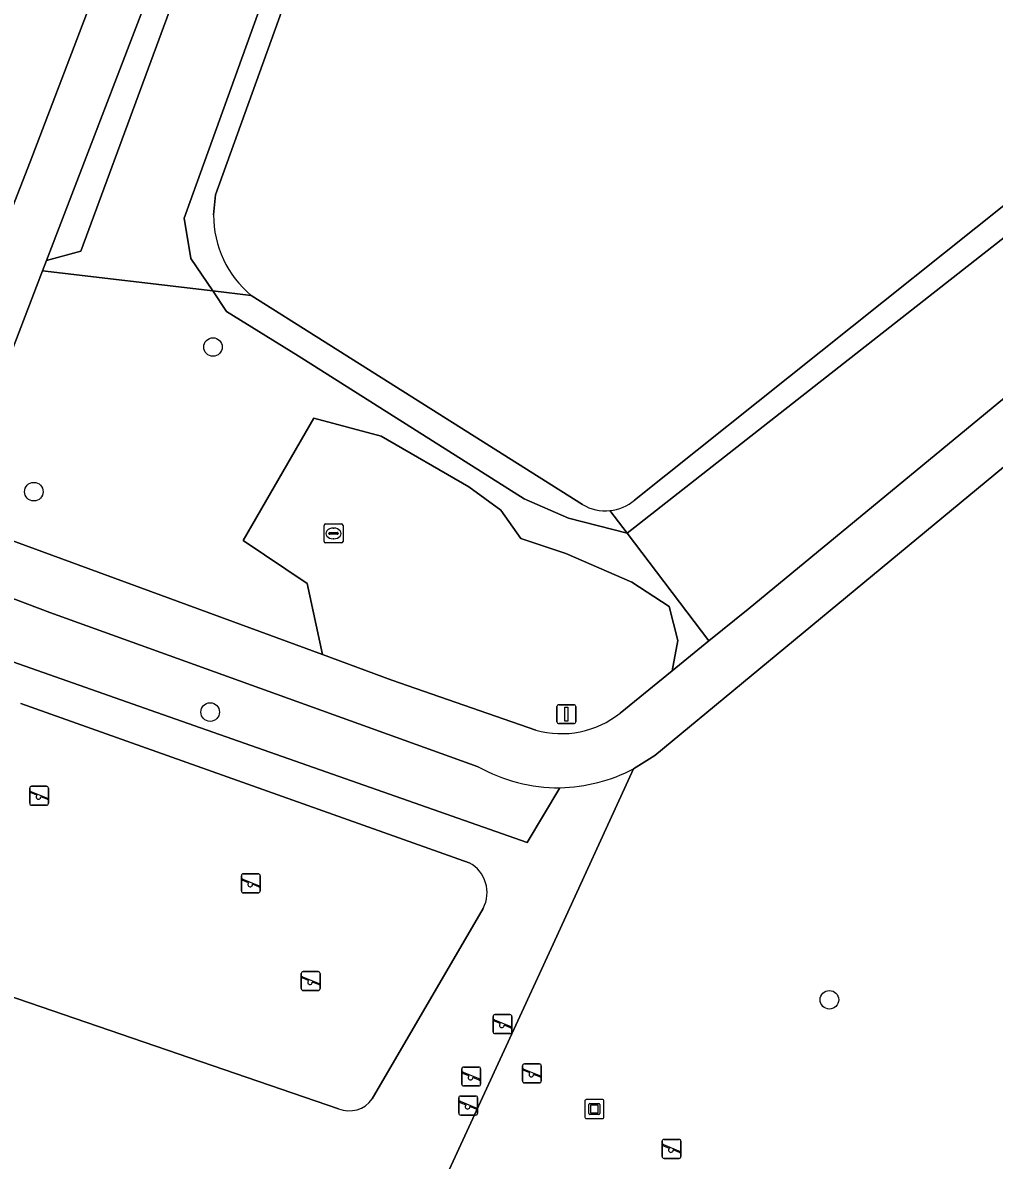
# Model space of a CAD drawing. Extents: x 162803 to 163818, y 381639 to 382475.
# Drawn here: x 163117.3 to 163168.5, y 381837.9 to 381897.8 of the extents above; entities that cross this region are included whole.
import ezdxf

# ---------------------------------------------------------------- set-up
doc = ezdxf.new("R2010")
doc.units = 0
for name, color, linetype in [('IMGEO_Boom', 7, 'Continuous'), ('IMGEO_Groenvoorziening', 7, 'Continuous'), ('IMGEO_Haag', 7, 'Continuous'), ('IMGEO_Kunstobject', 7, 'Continuous'), ('IMGEO_Lichtmast', 7, 'Continuous'), ('IMGEO_Meer_plas_ven_vijver', 7, 'Continuous'), ('IMGEO_Oever', 7, 'Continuous'), ('IMGEO_Rioolput', 7, 'Continuous'), ('IMGEO_Speelvoorziening', 7, 'Continuous'), ('IMGEO_Terreindeel_gesloten', 7, 'Continuous'), ('IMGEO_Voetpad_gesloten', 7, 'Continuous'), ('IMGEO_Voetpad_open', 7, 'Continuous')]:
    doc.layers.add(name, color=color, linetype=linetype)

msp = doc.modelspace()

# ---------------------------------------------------------------- linework, layer by layer
at = {"layer": 'IMGEO_Boom'}
for centre in [(163127.28, 381880.748), (163117.842, 381873.129), (163127.133, 381861.521), (163159.764, 381846.368)]:
    msp.add_circle(centre, 0.489, dxfattribs=at)
at = {"layer": 'IMGEO_Groenvoorziening'}
for points in [[(163114.975, 381943.024), (163089.592, 381901.666), (163087.523, 381898.23), (163086.13, 381895.957), (163079.099, 381884.487), (163082.234, 381883.288), (163093.032, 381879.159), (163093.046, 381879.154), (163099.204, 381891.124), (163115.517, 381885.092), (163117.64, 381890.509), (163137.039, 381941.324)], [(163187.076, 381889.394), (163174.933, 381879.363), (163150.559, 381859.228), (163149.449, 381858.533), (163145.2, 381849.303), (163139.723, 381837.404), (163122.194, 381799.325), (163146.159, 381785.538), (163165.579, 381774.251), (163221.717, 381741.438)], [(163132.588, 381877.001), (163136.14, 381876.061), (163140.771, 381873.38), (163142.442, 381872.161), (163143.504, 381870.664), (163145.872, 381869.881), (163149.354, 381868.366), (163151.321, 381867.078), (163151.774, 381865.284), (163151.477, 381863.698), (163153.409, 381865.266), (163149.098, 381870.949), (163146.021, 381871.742), (163143.683, 381872.753), (163131.762, 381880.287), (163127.999, 381882.628), (163127.268, 381883.708), (163118.3, 381884.764), (163113.91, 381873.333)], [(163115.474, 381870.99), (163133.045, 381864.551), (163132.24, 381868.296), (163128.863, 381870.56), (163132.588, 381877.001)], [(163142.442, 381872.161), (163140.771, 381873.38), (163136.14, 381876.061), (163132.588, 381877.001), (163128.863, 381870.56), (163132.24, 381868.296), (163133.045, 381864.551), (163136.709, 381863.208), (163144.292, 381860.573)], [(163148.734, 381861.472), (163151.477, 381863.698), (163151.774, 381865.284), (163151.321, 381867.078), (163149.354, 381868.366), (163145.872, 381869.881), (163143.504, 381870.664), (163142.442, 381872.161)], [(163118.679, 381866.767), (163114.025, 381868.524)], [(163141.25, 381858.643), (163118.679, 381866.767)], [(163114.215, 381865.042), (163124.317, 381861.497), (163143.835, 381854.647), (163145.563, 381857.532)]]:
    msp.add_lwpolyline(points, dxfattribs=at)
for points in [[(163118.505, 381885.299), (163120.318, 381885.794), (163125.514, 381899.898), (163140.373, 381938.66), (163139.164, 381939.097)], [(163143.885, 381937.393), (163140.373, 381938.66), (163125.514, 381899.898), (163120.318, 381885.794), (163118.505, 381885.299), (163118.3, 381884.764), (163127.268, 381883.708), (163126.114, 381885.413), (163125.757, 381887.533), (163126.235, 381888.858), (163139.794, 381926.44)], [(163174.885, 381882.942), (163170.12, 381887.407), (163149.098, 381870.949), (163153.409, 381865.266), (163155.476, 381866.944)]]:
    msp.add_lwpolyline(points, close=True, dxfattribs=at)
for centre, radius, start, end in [((163145.642, 381865.325), 4.94, 254.13671, 308.74597), ((163145.546, 381866.393), 8.861, 241.00034, 270.1097)]:
    msp.add_arc(centre, radius, start, end, dxfattribs=at)
at = {"layer": 'IMGEO_Haag'}
for points in [[(163118.679, 381866.767), (163114.025, 381868.524)], [(163141.25, 381858.643), (163118.679, 381866.767)], [(163114.215, 381865.042), (163124.317, 381861.497), (163143.835, 381854.647), (163145.563, 381857.532)]]:
    msp.add_lwpolyline(points, dxfattribs=at)
msp.add_arc((163145.546, 381866.393), 8.861, 241.00034, 270.1097, dxfattribs=at)
at = {"layer": 'IMGEO_Kunstobject'}
for p, q in [((163146.879, 381841.027), (163146.879, 381840.186)), ((163146.879, 381841.027), (163146.879, 381840.186)), ((163147.795, 381841.111), (163146.954, 381841.111)), ((163147.795, 381841.111), (163146.954, 381841.111)), ((163147.093, 381840.375), (163147.093, 381840.849)), ((163147.143, 381840.899), (163147.617, 381840.899)), ((163147.173, 381840.799), (163147.173, 381840.425)), ((163147.567, 381840.819), (163147.193, 381840.819)), ((163147.587, 381840.425), (163147.587, 381840.799)), ((163147.667, 381840.849), (163147.667, 381840.375)), ((163147.879, 381840.195), (163147.879, 381841.036)), ((163147.879, 381840.195), (163147.879, 381841.036)), ((163147.617, 381840.325), (163147.143, 381840.325)), ((163147.193, 381840.405), (163147.567, 381840.405)), ((163146.963, 381840.111), (163147.804, 381840.111)), ((163146.963, 381840.111), (163147.804, 381840.111))]:
    msp.add_line(p, q, dxfattribs=at)
for centre, radius, start, end in [((163146.957, 381841.033), 0.0779, 92.4484, 184.28452), ((163146.957, 381841.033), 0.0779, 92.4484, 184.28452), ((163147.143, 381840.849), 0.05, 90, 180), ((163147.193, 381840.799), 0.02, 90, 180), ((163147.567, 381840.799), 0.02, 360, 90), ((163147.617, 381840.849), 0.05, 360, 90), ((163147.801, 381841.033), 0.0779, 2.4484, 94.28452), ((163147.801, 381841.033), 0.0779, 2.4484, 94.28452), ((163146.957, 381840.189), 0.0779, 182.4484, 274.28452), ((163146.957, 381840.189), 0.0779, 182.4484, 274.28452), ((163147.143, 381840.375), 0.05, 180, 270), ((163147.193, 381840.425), 0.02, 180, 270), ((163147.567, 381840.425), 0.02, 270, 0), ((163147.617, 381840.375), 0.05, 270, 0), ((163147.801, 381840.189), 0.0779, 272.4484, 4.28452), ((163147.801, 381840.189), 0.0779, 272.4484, 4.28452)]:
    msp.add_arc(centre, radius, start, end, dxfattribs=at)
at = {"layer": 'IMGEO_Lichtmast'}
for p, q in [((163145.403, 381861.011), (163145.403, 381861.811)), ((163145.403, 381861.811), (163145.403, 381861.011)), ((163145.503, 381861.911), (163146.293, 381861.911)), ((163146.293, 381861.911), (163145.503, 381861.911)), ((163146.393, 381861.811), (163146.393, 381861.011)), ((163146.393, 381861.011), (163146.393, 381861.811)), ((163146.293, 381860.911), (163145.503, 381860.911)), ((163145.503, 381860.911), (163146.293, 381860.911))]:
    msp.add_line(p, q, dxfattribs=at)
msp.add_lwpolyline([(163145.823, 381861.786), (163145.973, 381861.786), (163145.973, 381861.036), (163145.823, 381861.036), (163145.823, 381861.786)], dxfattribs=at)
for centre, start, end in [((163145.503, 381861.811), 90, 180), ((163145.503, 381861.811), 90, 180), ((163146.293, 381861.811), 0, 90), ((163146.293, 381861.811), 360, 90), ((163145.503, 381861.011), 180, 270), ((163145.503, 381861.011), 180, 270), ((163146.293, 381861.011), 270, 0), ((163146.293, 381861.011), 270, 0)]:
    msp.add_arc(centre, 0.1, start, end, dxfattribs=at)
at = {"layer": 'IMGEO_Meer_plas_ven_vijver'}
for points in [[(163177.081, 381945.727), (163150.697, 381946.553), (163149.353, 381946.35), (163149.1, 381946.375), (163148.45, 381945.664), (163148.174, 381945.714), (163148.095, 381945.71), (163147.714, 381945.069), (163144.825, 381937.054), (163143.549, 381933.513), (163127.421, 381888.768), (163127.312, 381887.704)], [(163149.494, 381872.69), (163169.124, 381888.341), (163177.111, 381894.71), (163168.991, 381907.081), (163176.456, 381914.337), (163198.552, 381899.697), (163274.042, 381846.915)], [(163129.295, 381883.469), (163146.754, 381872.449)]]:
    msp.add_lwpolyline(points, dxfattribs=at)
for centre, radius, start, end in [((163132.769, 381887.677), 5.457, 179.71935, 230.46248), ((163147.956, 381874.489), 2.367, 275.88125, 310.51593), ((163147.957, 381874.502), 2.379, 239.63602, 275.84431)]:
    msp.add_arc(centre, radius, start, end, dxfattribs=at)
at = {"layer": 'IMGEO_Oever'}
for points in [[(163143.549, 381933.513), (163144.825, 381937.054), (163143.885, 381937.393), (163139.794, 381926.44), (163126.235, 381888.858), (163125.757, 381887.533), (163126.114, 381885.413), (163127.268, 381883.708), (163129.295, 381883.469)], [(163127.312, 381887.704), (163127.421, 381888.768), (163143.549, 381933.513)], [(163170.12, 381887.407), (163169.124, 381888.341), (163149.494, 381872.69)], [(163148.199, 381872.135), (163149.098, 381870.949), (163170.12, 381887.407)], [(163129.295, 381883.469), (163127.268, 381883.708), (163127.999, 381882.628), (163131.762, 381880.287), (163143.683, 381872.753), (163146.021, 381871.742), (163149.098, 381870.949), (163148.199, 381872.135)], [(163146.754, 381872.449), (163129.295, 381883.469)]]:
    msp.add_lwpolyline(points, dxfattribs=at)
for centre, radius, start, end in [((163132.769, 381887.677), 5.457, 179.71935, 230.46248), ((163147.956, 381874.489), 2.367, 275.88125, 310.51593), ((163147.957, 381874.502), 2.379, 239.63602, 275.84431)]:
    msp.add_arc(centre, radius, start, end, dxfattribs=at)
at = {"layer": 'IMGEO_Rioolput'}
for p, q in [((163133.132, 381870.504), (163133.132, 381871.356)), ((163133.207, 381871.43), (163134.059, 381871.43)), ((163134.133, 381871.356), (163134.133, 381870.504)), ((163133.391, 381870.924), (163133.391, 381870.936)), ((163133.829, 381870.887), (163133.431, 381870.887)), ((163133.434, 381870.973), (163133.832, 381870.973)), ((163133.62, 381871.21), (163133.645, 381871.21)), ((163133.875, 381870.936), (163133.875, 381870.924)), ((163134.059, 381870.43), (163133.207, 381870.43)), ((163133.643, 381870.65), (163133.618, 381870.65))]:
    msp.add_line(p, q, dxfattribs=at)
for points in [[(163133.132, 381870.504), (163133.132, 381871.356)], [(163133.207, 381871.43), (163134.059, 381871.43)], [(163134.133, 381871.356), (163134.133, 381870.504)], [(163134.059, 381870.43), (163133.207, 381870.43)]]:
    msp.add_lwpolyline(points, dxfattribs=at)
for centre, radius, start, end in [((163133.209, 381871.354), 0.0765, 91.55205, 178.44795), ((163133.209, 381871.354), 0.0765, 91.55205, 178.44795), ((163134.057, 381871.354), 0.0765, 1.55205, 88.44795), ((163134.057, 381871.354), 0.0765, 1.55205, 88.44795), ((163133.431, 381870.933), 0.0403, 85.87752, 175.75265), ((163133.428, 381870.923), 0.0366, 178.93798, 274.71019), ((163133.832, 381870.93), 0.043, 264.86636, 352.45326), ((163133.836, 381870.935), 0.0386, 1.73085, 96.63898), ((163133.209, 381870.506), 0.0765, 181.55205, 268.44795), ((163133.209, 381870.506), 0.0765, 181.55205, 268.44795), ((163134.057, 381870.506), 0.0765, 271.55205, 358.44795), ((163134.057, 381870.506), 0.0765, 271.55205, 358.44795)]:
    msp.add_arc(centre, radius, start, end, dxfattribs=at)
for centre, major_axis, ratio, start_param, end_param in [((163133.619, 381870.93), (-0.387, 0.002), 0.722429, 4.712389, 7.853982), ((163133.644, 381870.93), (-0.39, 0.002), 0.717154, 1.570796, 4.712389)]:
    msp.add_ellipse(centre, major_axis=major_axis, ratio=ratio, start_param=start_param, end_param=end_param, dxfattribs=at)
at = {"layer": 'IMGEO_Speelvoorziening'}
for p, q in [((163117.722, 381857.615), (163118.512, 381857.615)), ((163118.512, 381857.615), (163117.722, 381857.615)), ((163117.622, 381856.715), (163117.622, 381857.515)), ((163117.622, 381857.515), (163117.622, 381856.715)), ((163118.005, 381857.143), (163117.666, 381857.28)), ((163117.691, 381857.34), (163118.567, 381856.987)), ((163118.543, 381856.927), (163118.203, 381857.064)), ((163118.612, 381857.515), (163118.612, 381856.715)), ((163118.612, 381856.715), (163118.612, 381857.515)), ((163118.512, 381856.615), (163117.722, 381856.615)), ((163117.722, 381856.615), (163118.512, 381856.615)), ((163128.777, 381852.101), (163128.777, 381852.901)), ((163128.777, 381852.901), (163128.777, 381852.101)), ((163128.877, 381853.001), (163129.667, 381853.001)), ((163129.667, 381853.001), (163128.877, 381853.001)), ((163129.767, 381852.901), (163129.767, 381852.101)), ((163129.767, 381852.101), (163129.767, 381852.901)), ((163129.16, 381852.529), (163128.821, 381852.666)), ((163128.846, 381852.726), (163129.722, 381852.373)), ((163129.698, 381852.313), (163129.358, 381852.45)), ((163129.667, 381852.001), (163128.877, 381852.001)), ((163128.877, 381852.001), (163129.667, 381852.001)), ((163131.931, 381846.954), (163131.931, 381847.754)), ((163131.931, 381847.754), (163131.931, 381846.954)), ((163132.314, 381847.382), (163131.975, 381847.519)), ((163132, 381847.579), (163132.876, 381847.226)), ((163132.031, 381847.854), (163132.821, 381847.854)), ((163132.821, 381847.854), (163132.031, 381847.854)), ((163132.921, 381847.754), (163132.921, 381846.954)), ((163132.921, 381846.954), (163132.921, 381847.754)), ((163132.821, 381846.854), (163132.031, 381846.854)), ((163132.031, 381846.854), (163132.821, 381846.854)), ((163132.852, 381847.166), (163132.512, 381847.303)), ((163142.14, 381845.585), (163142.93, 381845.585)), ((163142.93, 381845.585), (163142.14, 381845.585)), ((163142.04, 381844.685), (163142.04, 381845.485)), ((163142.04, 381845.485), (163142.04, 381844.685)), ((163142.423, 381845.113), (163142.084, 381845.25)), ((163142.109, 381845.31), (163142.985, 381844.957)), ((163142.961, 381844.897), (163142.621, 381845.034)), ((163143.03, 381845.485), (163143.03, 381844.685)), ((163143.03, 381844.685), (163143.03, 381845.485)), ((163142.93, 381844.585), (163142.14, 381844.585)), ((163142.14, 381844.585), (163142.93, 381844.585)), ((163140.393, 381841.927), (163140.393, 381842.727)), ((163140.393, 381842.727), (163140.393, 381841.927)), ((163140.493, 381842.827), (163141.283, 381842.827)), ((163141.283, 381842.827), (163140.493, 381842.827)), ((163141.383, 381842.727), (163141.383, 381841.927)), ((163141.383, 381841.927), (163141.383, 381842.727)), ((163143.591, 381842.091), (163143.591, 381842.891)), ((163143.591, 381842.891), (163143.591, 381842.091)), ((163143.974, 381842.519), (163143.635, 381842.656)), ((163143.66, 381842.716), (163144.536, 381842.363)), ((163143.691, 381842.991), (163144.481, 381842.991)), ((163144.481, 381842.991), (163143.691, 381842.991)), ((163144.581, 381842.891), (163144.581, 381842.091)), ((163144.581, 381842.091), (163144.581, 381842.891)), ((163140.776, 381842.355), (163140.437, 381842.492)), ((163140.462, 381842.552), (163141.338, 381842.199)), ((163141.314, 381842.139), (163140.974, 381842.276)), ((163144.481, 381841.991), (163143.691, 381841.991)), ((163143.691, 381841.991), (163144.481, 381841.991)), ((163144.512, 381842.303), (163144.172, 381842.44)), ((163141.283, 381841.827), (163140.493, 381841.827)), ((163140.493, 381841.827), (163141.283, 381841.827)), ((163140.233, 381840.395), (163140.233, 381841.195)), ((163140.233, 381841.195), (163140.233, 381840.395)), ((163140.616, 381840.823), (163140.277, 381840.96)), ((163140.302, 381841.02), (163141.178, 381840.667)), ((163140.333, 381841.295), (163141.123, 381841.295)), ((163141.123, 381841.295), (163140.333, 381841.295)), ((163141.223, 381841.195), (163141.223, 381840.395)), ((163141.223, 381840.395), (163141.223, 381841.195)), ((163141.123, 381840.295), (163140.333, 381840.295)), ((163140.333, 381840.295), (163141.123, 381840.295)), ((163141.154, 381840.607), (163140.814, 381840.744)), ((163151.048, 381839.012), (163151.838, 381839.012)), ((163151.838, 381839.012), (163151.048, 381839.012)), ((163150.948, 381838.112), (163150.948, 381838.912)), ((163150.948, 381838.912), (163150.948, 381838.112)), ((163151.331, 381838.54), (163150.992, 381838.677)), ((163151.017, 381838.737), (163151.893, 381838.384)), ((163151.869, 381838.324), (163151.529, 381838.461)), ((163151.938, 381838.912), (163151.938, 381838.112)), ((163151.938, 381838.112), (163151.938, 381838.912)), ((163151.838, 381838.012), (163151.048, 381838.012)), ((163151.048, 381838.012), (163151.838, 381838.012))]:
    msp.add_line(p, q, dxfattribs=at)
for centre, radius, start, end in [((163117.722, 381857.515), 0.1, 90, 180), ((163117.722, 381857.515), 0.1, 90, 180), ((163118.512, 381857.515), 0.1, 0, 90), ((163118.512, 381857.515), 0.1, 360, 90), ((163117.679, 381857.31), 0.0327, 68.07798, 248.07798), ((163118.084, 381857.053), 0.12, 130.99278, 5.16318), ((163118.555, 381856.957), 0.0327, 248.07798, 68.07798), ((163117.722, 381856.715), 0.1, 180, 270), ((163117.722, 381856.715), 0.1, 180, 270), ((163118.512, 381856.715), 0.1, 270, 0), ((163118.512, 381856.715), 0.1, 270, 0), ((163128.877, 381852.901), 0.1, 90, 180), ((163128.877, 381852.901), 0.1, 90, 180), ((163129.667, 381852.901), 0.1, 0, 90), ((163129.667, 381852.901), 0.1, 360, 90), ((163128.834, 381852.696), 0.0327, 68.07798, 248.07798), ((163129.239, 381852.439), 0.12, 130.99278, 5.16318), ((163129.71, 381852.343), 0.0327, 248.07798, 68.07798), ((163128.877, 381852.101), 0.1, 180, 270), ((163128.877, 381852.101), 0.1, 180, 270), ((163129.667, 381852.101), 0.1, 270, 0), ((163129.667, 381852.101), 0.1, 270, 0), ((163132.031, 381847.754), 0.1, 90, 180), ((163132.031, 381847.754), 0.1, 90, 180), ((163131.988, 381847.549), 0.0327, 68.07798, 248.07798), ((163132.393, 381847.292), 0.12, 130.99278, 5.16318), ((163132.821, 381847.754), 0.1, 0, 90), ((163132.821, 381847.754), 0.1, 360, 90), ((163132.031, 381846.954), 0.1, 180, 270), ((163132.031, 381846.954), 0.1, 180, 270), ((163132.821, 381846.954), 0.1, 270, 0), ((163132.821, 381846.954), 0.1, 270, 0), ((163132.864, 381847.196), 0.0327, 248.07798, 68.07798), ((163142.14, 381845.485), 0.1, 90, 180), ((163142.14, 381845.485), 0.1, 90, 180), ((163142.93, 381845.485), 0.1, 0, 90), ((163142.93, 381845.485), 0.1, 360, 90), ((163142.097, 381845.28), 0.0327, 68.07798, 248.07798), ((163142.502, 381845.023), 0.12, 130.99278, 5.16318), ((163142.14, 381844.685), 0.1, 180, 270), ((163142.14, 381844.685), 0.1, 180, 270), ((163142.93, 381844.685), 0.1, 270, 0), ((163142.93, 381844.685), 0.1, 270, 0), ((163142.973, 381844.927), 0.0327, 248.07798, 68.07798), ((163140.493, 381842.727), 0.1, 90, 180), ((163140.493, 381842.727), 0.1, 90, 180), ((163141.283, 381842.727), 0.1, 0, 90), ((163141.283, 381842.727), 0.1, 360, 90), ((163143.691, 381842.891), 0.1, 90, 180), ((163143.691, 381842.891), 0.1, 90, 180), ((163143.648, 381842.686), 0.0327, 68.07798, 248.07798), ((163144.481, 381842.891), 0.1, 0, 90), ((163144.481, 381842.891), 0.1, 360, 90), ((163140.45, 381842.522), 0.0327, 68.07798, 248.07798), ((163140.855, 381842.265), 0.12, 130.99278, 5.16318), ((163141.326, 381842.169), 0.0327, 248.07798, 68.07798), ((163143.691, 381842.091), 0.1, 180, 270), ((163143.691, 381842.091), 0.1, 180, 270), ((163144.053, 381842.429), 0.12, 130.99278, 5.16318), ((163144.481, 381842.091), 0.1, 270, 0), ((163144.481, 381842.091), 0.1, 270, 0), ((163144.524, 381842.333), 0.0327, 248.07798, 68.07798), ((163140.493, 381841.927), 0.1, 180, 270), ((163140.493, 381841.927), 0.1, 180, 270), ((163141.283, 381841.927), 0.1, 270, 0), ((163141.283, 381841.927), 0.1, 270, 0), ((163140.333, 381841.195), 0.1, 90, 180), ((163140.333, 381841.195), 0.1, 90, 180), ((163140.29, 381840.99), 0.0327, 68.07798, 248.07798), ((163140.695, 381840.733), 0.12, 130.99278, 5.16318), ((163141.123, 381841.195), 0.1, 0, 90), ((163141.123, 381841.195), 0.1, 360, 90), ((163140.333, 381840.395), 0.1, 180, 270), ((163140.333, 381840.395), 0.1, 180, 270), ((163141.123, 381840.395), 0.1, 270, 0), ((163141.123, 381840.395), 0.1, 270, 0), ((163141.166, 381840.637), 0.0327, 248.07798, 68.07798), ((163151.048, 381838.912), 0.1, 90, 180), ((163151.048, 381838.912), 0.1, 90, 180), ((163151.838, 381838.912), 0.1, 0, 90), ((163151.838, 381838.912), 0.1, 360, 90), ((163151.005, 381838.707), 0.0327, 68.07798, 248.07798), ((163151.41, 381838.45), 0.12, 130.99278, 5.16318), ((163151.881, 381838.354), 0.0327, 248.07798, 68.07798), ((163151.048, 381838.112), 0.1, 180, 270), ((163151.048, 381838.112), 0.1, 180, 270), ((163151.838, 381838.112), 0.1, 270, 0), ((163151.838, 381838.112), 0.1, 270, 0)]:
    msp.add_arc(centre, radius, start, end, dxfattribs=at)
at = {"layer": 'IMGEO_Terreindeel_gesloten'}
for points in [[(163140.787, 381853.588), (163117.16, 381861.98)], [(163135.667, 381841.144), (163141.517, 381851.178)], [(163113.963, 381847.459), (163133.903, 381840.632)]]:
    msp.add_lwpolyline(points, dxfattribs=at)
for centre, radius, start, end in [((163139.93, 381852.013), 1.793, 332.26036, 61.44324), ((163134.463, 381841.997), 1.476, 247.69859, 324.6721)]:
    msp.add_arc(centre, radius, start, end, dxfattribs=at)
at = {"layer": 'IMGEO_Voetpad_gesloten'}
for points in [[(163143.303, 381957.732), (163141.378, 381952.689), (163137.039, 381941.324), (163117.64, 381890.509), (163115.517, 381885.092), (163111.435, 381874.675)], [(163113.91, 381873.333), (163118.3, 381884.764), (163118.505, 381885.299), (163139.164, 381939.097)], [(163264.586, 381845.57), (163192.536, 381893.691), (163189.989, 381895.393), (163181.319, 381888.246), (163174.885, 381882.942), (163155.476, 381866.944), (163153.409, 381865.266), (163151.477, 381863.698), (163148.734, 381861.472)], [(163149.449, 381858.533), (163150.559, 381859.228), (163174.933, 381879.363)], [(163144.292, 381860.573), (163136.709, 381863.208), (163133.045, 381864.551), (163115.474, 381870.99)], [(163114.025, 381868.524), (163118.679, 381866.767), (163141.25, 381858.643)]]:
    msp.add_lwpolyline(points, dxfattribs=at)
for centre, radius, start, end in [((163145.642, 381865.325), 4.94, 254.13671, 308.74597), ((163145.546, 381866.393), 8.861, 241.00034, 270.1097), ((163145.339, 381866.444), 8.915, 271.4385, 297.45125)]:
    msp.add_arc(centre, radius, start, end, dxfattribs=at)
at = {"layer": 'IMGEO_Voetpad_open'}
for points in [[(163145.563, 381857.532), (163143.835, 381854.647), (163124.317, 381861.497), (163114.215, 381865.042)], [(163117.16, 381861.98), (163140.787, 381853.588)], [(163145.2, 381849.303), (163149.449, 381858.533)], [(163141.517, 381851.178), (163135.667, 381841.144)], [(163103.799, 381811.878), (163121.542, 381801.602), (163120.891, 381800.069), (163122.194, 381799.325), (163139.723, 381837.404), (163145.2, 381849.303)], [(163133.903, 381840.632), (163113.963, 381847.459)]]:
    msp.add_lwpolyline(points, dxfattribs=at)
for centre, radius, start, end in [((163145.339, 381866.444), 8.915, 271.4385, 297.45125), ((163139.93, 381852.013), 1.793, 332.26036, 61.44324), ((163134.463, 381841.997), 1.476, 247.69859, 324.6721)]:
    msp.add_arc(centre, radius, start, end, dxfattribs=at)

doc.saveas('drawing.dxf')
